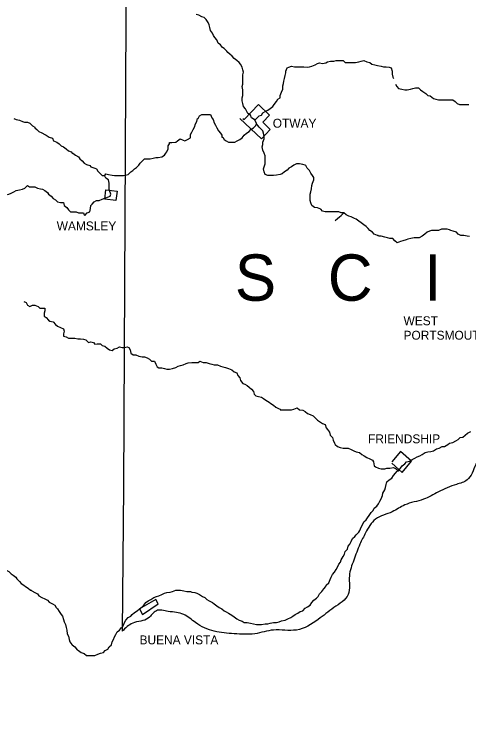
# Model space of a CAD drawing. Extents: x 0 to 34, y 0 to 22.
# Drawn here: x 4.856 to 5.85, y 15.724 to 17.302 of the extents above; entities that cross this region are included whole.
import ezdxf

# ---------------------------------------------------------------- set-up
doc = ezdxf.new("R2010")
doc.units = 0
doc.layers.add('Default', color=7, linetype='Continuous')
doc.layers.add('TR_Turning_Path1', color=7, linetype='Continuous')

msp = doc.modelspace()

# ---------------------------------------------------------------- linework, layer by layer
at = {"layer": 'Default'}
for points in [[(5.0969, 17.734), (5.1009, 17.4668), (5.0996, 17.2922), (5.0955, 16.4197), (5.0941, 16.2656), (5.0914, 15.9506)], [(5.3232, 17.2186), (5.3205, 17.2213), (5.315, 17.2268), (5.3109, 17.2295), (5.3068, 17.235), (5.3014, 17.2391), (5.2986, 17.2459), (5.2946, 17.2513), (5.2918, 17.2554), (5.2891, 17.2609), (5.285, 17.2663), (5.2836, 17.2732), (5.2823, 17.2786), (5.2796, 17.2841), (5.2755, 17.2909), (5.2714, 17.295), (5.2659, 17.2963), (5.2591, 17.3004), (5.2536, 17.3018)], [(5.3818, 17.07), (5.3818, 17.0714), (5.3804, 17.0714), (5.375, 17.0755), (5.3723, 17.0809), (5.3668, 17.085), (5.3641, 17.0905), (5.3614, 17.0946), (5.3573, 17.1), (5.3559, 17.1068), (5.3545, 17.1123), (5.3545, 17.1191), (5.3559, 17.1245), (5.3559, 17.1314), (5.3559, 17.1368), (5.3545, 17.1436), (5.3559, 17.1491), (5.3559, 17.1559), (5.3559, 17.1614), (5.3559, 17.1695), (5.3573, 17.175), (5.3559, 17.1804), (5.3545, 17.1859), (5.3505, 17.1927), (5.3477, 17.1968), (5.3423, 17.2009), (5.3368, 17.205), (5.3327, 17.2104), (5.3273, 17.2145), (5.3232, 17.2186)], [(5.45, 17.1777), (5.4527, 17.1845), (5.4568, 17.1859), (5.4623, 17.1886), (5.4691, 17.1873), (5.4759, 17.1873), (5.4827, 17.1873), (5.4895, 17.1873), (5.4963, 17.1859), (5.5018, 17.1873), (5.5072, 17.1886), (5.5141, 17.1914), (5.5195, 17.1941), (5.5236, 17.1954), (5.5304, 17.1941), (5.5372, 17.1954), (5.5413, 17.1982), (5.5481, 17.1995), (5.555, 17.1995), (5.5604, 17.2009), (5.5686, 17.2009), (5.5754, 17.2009), (5.5795, 17.1968), (5.5863, 17.1968), (5.5877, 17.1968), (5.5904, 17.1968)], [(5.5904, 17.1968), (5.5959, 17.1968), (5.6027, 17.1968), (5.6095, 17.1982), (5.615, 17.1995), (5.6204, 17.2009), (5.6272, 17.1982), (5.634, 17.1968), (5.6381, 17.1927), (5.645, 17.1914), (5.6504, 17.19), (5.6586, 17.1886), (5.664, 17.1873), (5.6695, 17.1873), (5.6763, 17.1859), (5.6804, 17.1845), (5.6831, 17.1777), (5.6831, 17.1709), (5.6845, 17.1641), (5.6859, 17.1614), (5.6859, 17.1614)], [(5.3818, 17.07), (5.3859, 17.0741), (5.3914, 17.0796), (5.3968, 17.0809), (5.3995, 17.0864), (5.405, 17.0891), (5.4104, 17.0918), (5.4159, 17.0959), (5.4213, 17.1), (5.4241, 17.1041), (5.4295, 17.1109), (5.4323, 17.1164), (5.4377, 17.1191), (5.4377, 17.1245), (5.4404, 17.1314), (5.4432, 17.1382), (5.4432, 17.145), (5.4445, 17.1505), (5.4459, 17.1559), (5.4473, 17.1614), (5.4486, 17.1682), (5.45, 17.1736), (5.45, 17.1777), (5.45, 17.1777)], [(5.6899, 17.1491), (5.6927, 17.1436), (5.6968, 17.1395), (5.7036, 17.1382), (5.7104, 17.1368), (5.7158, 17.1368), (5.7227, 17.1382), (5.7281, 17.1395), (5.7336, 17.1409), (5.7404, 17.1409), (5.7445, 17.1368), (5.7499, 17.1327), (5.7568, 17.1286), (5.7608, 17.1245), (5.7663, 17.1232), (5.7731, 17.1177), (5.7786, 17.1164), (5.784, 17.115), (5.7908, 17.115), (5.7977, 17.115), (5.8031, 17.115), (5.8086, 17.115), (5.8154, 17.115), (5.8208, 17.1109), (5.8249, 17.1068), (5.8304, 17.1041), (5.8372, 17.1041)], [(5.3559, 17.0741), (5.3586, 17.0714), (5.39, 17.1041), (5.4145, 17.0809), (5.3995, 17.0659), (5.4159, 17.0496), (5.3968, 17.0291), (5.3491, 17.0741)], [(5.8372, 17.1041), (5.8426, 17.1041), (5.8508, 17.1041)], [(4.8542, 17.0741), (4.8596, 17.0714), (4.8664, 17.07), (4.8733, 17.0673), (4.8773, 17.0659), (4.8842, 17.0659), (4.8896, 17.0632), (4.8951, 17.0577), (4.9005, 17.055), (4.9005, 17.0536)], [(5.195, 17.0209), (5.2005, 17.0209), (5.2087, 17.0223), (5.2127, 17.025), (5.2182, 17.0291), (5.225, 17.0264), (5.2291, 17.025), (5.2346, 17.0277), (5.2414, 17.0318), (5.2414, 17.0387), (5.2441, 17.0441), (5.2468, 17.0496), (5.2496, 17.055), (5.2523, 17.0618), (5.255, 17.0673), (5.2564, 17.0741), (5.2577, 17.0741)], [(5.2577, 17.0741), (5.2605, 17.0796), (5.2659, 17.0823), (5.2714, 17.0823), (5.2768, 17.0823), (5.285, 17.0823), (5.2877, 17.0755), (5.2905, 17.0714), (5.2932, 17.0646), (5.2959, 17.0591), (5.2986, 17.0536), (5.3027, 17.0468), (5.3068, 17.0414), (5.3095, 17.0373), (5.3095, 17.0332), (5.3123, 17.0332)], [(5.3859, 17.0618), (5.3859, 17.0632), (5.3818, 17.07)], [(5.3859, 17.0618), (5.3859, 17.0632), (5.3818, 17.07)], [(4.9005, 17.0536), (4.9046, 17.0496), (4.9087, 17.0455), (4.9155, 17.0427), (4.9223, 17.0387), (4.9251, 17.0373), (4.9319, 17.0332), (4.9387, 17.0305), (4.9414, 17.025), (4.9482, 17.0223), (4.9537, 17.0182), (4.9578, 17.0141), (4.9632, 17.0114), (4.9687, 17.0073), (4.9741, 17.0032), (4.9796, 17.0005), (4.9823, 16.9977), (4.9837, 16.9977)], [(5.3123, 17.0332), (5.315, 17.0277), (5.3191, 17.025), (5.3245, 17.0223), (5.3314, 17.0223), (5.3382, 17.0223), (5.3436, 17.025), (5.3491, 17.0277), (5.3545, 17.0318), (5.3586, 17.0373), (5.3641, 17.0414), (5.3695, 17.0455), (5.3736, 17.0496), (5.3791, 17.0536), (5.3832, 17.0577), (5.3859, 17.0618)], [(5.4936, 16.9705), (5.4936, 16.9705), (5.4922, 16.9718), (5.4922, 16.9718), (5.4868, 16.9732), (5.48, 16.9746), (5.4732, 16.9746), (5.4677, 16.9718), (5.4623, 16.9678), (5.4568, 16.965), (5.4527, 16.9609), (5.4473, 16.9568), (5.4418, 16.9528), (5.4377, 16.9514), (5.4295, 16.95), (5.4227, 16.9487), (5.4173, 16.9487), (5.4104, 16.9487), (5.405, 16.9514), (5.4023, 16.9568), (5.4009, 16.9637), (5.4023, 16.9678), (5.405, 16.9746), (5.405, 16.98), (5.405, 16.9855), (5.405, 16.9923), (5.4023, 16.9977), (5.3995, 17.0046), (5.3982, 17.0114), (5.3995, 17.0168), (5.3995, 17.0223), (5.4023, 17.0291), (5.4023, 17.0346), (5.4009, 17.0414), (5.3995, 17.0468), (5.3954, 17.0509), (5.3914, 17.055), (5.3859, 17.0618)], [(5.0982, 16.95), (5.105, 16.9514), (5.1105, 16.9568), (5.1146, 16.9596), (5.1187, 16.9637), (5.1228, 16.9664), (5.1282, 16.9718), (5.1309, 16.9759), (5.1364, 16.9814), (5.1405, 16.9855), (5.1459, 16.9855), (5.1528, 16.9855), (5.1596, 16.9868), (5.165, 16.9882), (5.1705, 16.9882), (5.1787, 16.9896), (5.1841, 16.9937), (5.1868, 16.9977), (5.1896, 17.0005), (5.1923, 17.0073), (5.1923, 17.0141), (5.195, 17.0182), (5.195, 17.0209), (5.195, 17.0209)], [(4.9837, 16.9977), (4.9891, 16.9937), (4.996, 16.9896), (4.9987, 16.9855), (5.0041, 16.9814), (5.0082, 16.9759), (5.0137, 16.9732), (5.0205, 16.9705), (5.0232, 16.9678), (5.0314, 16.965), (5.0355, 16.9637), (5.0382, 16.9582), (5.0437, 16.9528), (5.0478, 16.9487), (5.0532, 16.9487)], [(5.5468, 16.8696), (5.5454, 16.8696), (5.5427, 16.8696), (5.5359, 16.8696), (5.5304, 16.8709), (5.5263, 16.875), (5.5195, 16.8778), (5.5127, 16.8791), (5.5072, 16.8832), (5.5045, 16.8887), (5.5032, 16.8941), (5.5032, 16.9009), (5.5032, 16.9078), (5.5045, 16.9132), (5.5059, 16.92), (5.5072, 16.9269), (5.5086, 16.9323), (5.5113, 16.9391), (5.5113, 16.9446), (5.5086, 16.9487), (5.5045, 16.9541), (5.5018, 16.9596), (5.4963, 16.965), (5.4936, 16.9705)], [(5.0096, 16.8614), (5.0151, 16.8669), (5.0205, 16.8696), (5.0219, 16.8764), (5.0232, 16.8832), (5.026, 16.8859), (5.03, 16.8914), (5.0355, 16.8941), (5.041, 16.8941), (5.0478, 16.8969), (5.0532, 16.8996), (5.0614, 16.9023), (5.0655, 16.9037), (5.0669, 16.9078), (5.0641, 16.9159), (5.0628, 16.92), (5.0628, 16.9269), (5.0628, 16.9323), (5.0614, 16.9391), (5.056, 16.9432), (5.0532, 16.9473), (5.0532, 16.9487), (5.0532, 16.9487)], [(5.0532, 16.9487), (5.056, 16.9528), (5.0614, 16.9514), (5.0696, 16.95), (5.075, 16.9487), (5.0805, 16.9487), (5.0873, 16.9487), (5.0941, 16.9487), (5.0982, 16.95), (5.0982, 16.95)], [(4.8187, 16.8996), (4.8242, 16.9023), (4.831, 16.9037), (4.8364, 16.9064), (4.8433, 16.9078), (4.8487, 16.9105), (4.8542, 16.9132), (4.8596, 16.9159), (4.8664, 16.9173), (4.8733, 16.9187), (4.8787, 16.9214), (4.8842, 16.9269), (4.8883, 16.9241), (4.8896, 16.9241)], [(4.8896, 16.9241), (4.8937, 16.9241), (4.9005, 16.9241), (4.906, 16.9214), (4.9128, 16.92), (4.9169, 16.9187), (4.9223, 16.9159), (4.9278, 16.9119), (4.9305, 16.9078), (4.9305, 16.9078)], [(5.056, 16.9173), (5.0805, 16.9146), (5.0778, 16.8941), (5.0532, 16.8969), (5.056, 16.9173)], [(4.9305, 16.9078), (4.936, 16.9037), (4.9401, 16.8982), (4.9455, 16.8955), (4.9496, 16.8914), (4.9564, 16.89), (4.9632, 16.89), (4.9646, 16.8832), (4.9701, 16.8791), (4.9741, 16.8737), (4.9782, 16.8696), (4.9823, 16.8696), (4.9905, 16.8696), (4.996, 16.8669), (5.0014, 16.8669), (5.0069, 16.8669), (5.0082, 16.8628), (5.0096, 16.8614)], [(5.5768, 16.8669), (5.5713, 16.8669), (5.5659, 16.8696), (5.5604, 16.8696), (5.5522, 16.8696), (5.5468, 16.8696)], [(5.5577, 16.8505), (5.5631, 16.8546), (5.5672, 16.8587), (5.5713, 16.8614), (5.5754, 16.8655), (5.5768, 16.8669)], [(5.6531, 16.8164), (5.6518, 16.8178), (5.6504, 16.8178), (5.6436, 16.8205), (5.6395, 16.8246), (5.634, 16.8287), (5.63, 16.8328), (5.6259, 16.8369), (5.6204, 16.841), (5.615, 16.845), (5.6095, 16.8491), (5.604, 16.8532), (5.6, 16.8546), (5.5931, 16.8587), (5.5877, 16.86), (5.5822, 16.8628), (5.5768, 16.8669)], [(5.8113, 16.8287), (5.8113, 16.8287), (5.8086, 16.83), (5.8031, 16.8314), (5.7963, 16.8314), (5.7908, 16.8314), (5.784, 16.8287), (5.7758, 16.8287), (5.769, 16.8287), (5.7649, 16.8273), (5.7595, 16.8246), (5.754, 16.8205), (5.7486, 16.8164), (5.7418, 16.8123), (5.7363, 16.8123), (5.7308, 16.8123), (5.724, 16.811), (5.7172, 16.8096), (5.7131, 16.8082), (5.7063, 16.8055), (5.7009, 16.8041), (5.694, 16.8014), (5.6886, 16.8055), (5.6845, 16.811), (5.6777, 16.811), (5.6722, 16.8123), (5.6668, 16.8137), (5.6586, 16.8164), (5.6531, 16.8164)], [(5.8522, 16.815), (5.8467, 16.8164), (5.8399, 16.8178), (5.8331, 16.8178), (5.8276, 16.8205), (5.8236, 16.8246), (5.8167, 16.8273), (5.8113, 16.8287)], [(4.876, 16.6733), (4.8814, 16.6705), (4.8842, 16.6651), (4.8896, 16.6623), (4.8951, 16.6651), (4.9005, 16.6651), (4.9073, 16.6623), (4.9114, 16.6583), (4.9169, 16.6583), (4.9223, 16.6583), (4.9223, 16.6528), (4.921, 16.6473), (4.921, 16.6419), (4.921, 16.6405)], [(4.921, 16.6405), (4.9251, 16.6378), (4.9305, 16.6324), (4.9332, 16.6296), (4.9401, 16.6283), (4.9455, 16.6228), (4.9496, 16.6187), (4.9564, 16.616), (4.9632, 16.6133), (4.9646, 16.6078), (4.9632, 16.6024), (4.9632, 16.5969), (4.9687, 16.5955), (4.9687, 16.5955)], [(4.9687, 16.5955), (4.9741, 16.5928), (4.981, 16.5928), (4.9878, 16.5928), (4.9946, 16.5914), (5.0001, 16.5914), (5.0069, 16.5901), (5.0123, 16.5887), (5.0178, 16.5833), (5.0232, 16.5846), (5.0287, 16.5833), (5.0314, 16.5792), (5.0369, 16.5805), (5.0382, 16.5805)], [(5.0382, 16.5805), (5.0437, 16.5805), (5.0478, 16.5765), (5.0532, 16.5751), (5.0587, 16.571), (5.0641, 16.5669), (5.0696, 16.5655), (5.0737, 16.5696), (5.0805, 16.571), (5.0859, 16.5737), (5.0914, 16.5724), (5.0941, 16.5724), (5.0969, 16.5724)], [(5.0969, 16.5724), (5.1023, 16.5737), (5.1064, 16.5724), (5.1091, 16.5669), (5.1105, 16.5601), (5.1159, 16.556), (5.1214, 16.556), (5.1282, 16.5533), (5.135, 16.5519), (5.1405, 16.5519), (5.1459, 16.5492), (5.1514, 16.5465), (5.1555, 16.5424), (5.1623, 16.5424), (5.165, 16.5355), (5.1678, 16.5301), (5.1718, 16.5274), (5.1787, 16.5274), (5.1841, 16.526), (5.1841, 16.526)], [(5.1841, 16.526), (5.1896, 16.5246), (5.195, 16.5246), (5.2018, 16.526), (5.2087, 16.5287), (5.2141, 16.5315), (5.2196, 16.5328), (5.225, 16.5342), (5.2318, 16.5369), (5.2359, 16.5383), (5.2441, 16.5396), (5.2509, 16.5396), (5.2577, 16.5396), (5.2618, 16.5424), (5.2686, 16.5396), (5.2755, 16.5396), (5.2823, 16.5369), (5.2877, 16.5355), (5.2932, 16.5342), (5.3, 16.5342), (5.3068, 16.5315), (5.3123, 16.5301), (5.3177, 16.5287), (5.3245, 16.526), (5.3314, 16.5233), (5.3314, 16.5233), (5.3314, 16.5233)], [(5.3314, 16.5233), (5.3368, 16.5192), (5.3423, 16.5165), (5.345, 16.511), (5.3491, 16.5056), (5.3505, 16.5001), (5.3559, 16.4933), (5.36, 16.4919), (5.3654, 16.4892), (5.3695, 16.4851), (5.375, 16.481), (5.3791, 16.4756), (5.3804, 16.4701), (5.3845, 16.466), (5.39, 16.4647), (5.3968, 16.4633), (5.4009, 16.4606), (5.4064, 16.4565), (5.4132, 16.4524), (5.4173, 16.4497), (5.4227, 16.4456), (5.4282, 16.4415), (5.4336, 16.4387), (5.4377, 16.4374), (5.4377, 16.436)], [(5.4377, 16.436), (5.4432, 16.436), (5.45, 16.436), (5.4554, 16.436), (5.4623, 16.436), (5.4677, 16.4374), (5.4745, 16.4401), (5.48, 16.436), (5.4868, 16.4347), (5.4922, 16.4319), (5.4977, 16.4278), (5.5032, 16.4251), (5.51, 16.4224), (5.5141, 16.4183), (5.5195, 16.4128), (5.5236, 16.4101), (5.5304, 16.406), (5.5359, 16.4033), (5.5386, 16.3965), (5.5413, 16.3924), (5.5454, 16.3869), (5.5468, 16.3801), (5.5522, 16.3747), (5.5536, 16.3692), (5.5563, 16.3624), (5.5577, 16.3597)], [(5.8086, 16.3624), (5.8154, 16.3638), (5.8222, 16.3678), (5.8276, 16.3706), (5.8317, 16.3747), (5.8372, 16.376), (5.8426, 16.3801), (5.8481, 16.3842), (5.8549, 16.3883)], [(5.5577, 16.3597), (5.5631, 16.3556), (5.5686, 16.3528), (5.5754, 16.3515), (5.5809, 16.3515), (5.5863, 16.3515), (5.5931, 16.3488), (5.5986, 16.346), (5.604, 16.3433), (5.6109, 16.3419), (5.6163, 16.3379), (5.6218, 16.3351), (5.6272, 16.331), (5.634, 16.3283), (5.6395, 16.3256), (5.6422, 16.3215), (5.6436, 16.3133), (5.6463, 16.3106), (5.6531, 16.3079), (5.6586, 16.3065), (5.6668, 16.3065), (5.6709, 16.3079), (5.6777, 16.3079), (5.6859, 16.3092), (5.6913, 16.3065), (5.6968, 16.3024)], [(5.6968, 16.3024), (5.7009, 16.3079), (5.7049, 16.3133), (5.7104, 16.3174), (5.7145, 16.3215), (5.7213, 16.3229), (5.7268, 16.3269), (5.7322, 16.3297), (5.7377, 16.3324), (5.7431, 16.3351), (5.7486, 16.3379), (5.7554, 16.3419), (5.7608, 16.3433), (5.7677, 16.3447), (5.7731, 16.346), (5.7799, 16.3501), (5.7854, 16.3515), (5.7922, 16.3556), (5.7977, 16.3556), (5.8045, 16.3597), (5.8086, 16.3624), (5.8086, 16.3624)], [(5.6818, 16.3188), (5.7049, 16.2983), (5.7254, 16.3229), (5.7009, 16.3447), (5.6818, 16.3215)], [(5.6122, 16.1715), (5.615, 16.1783), (5.6177, 16.1838), (5.6204, 16.1906), (5.6259, 16.1947), (5.6286, 16.1988), (5.6327, 16.2042), (5.6368, 16.2111), (5.6409, 16.2151), (5.6436, 16.2206), (5.649, 16.2247), (5.6531, 16.2301), (5.6559, 16.2356), (5.6586, 16.241), (5.6613, 16.2479), (5.6627, 16.2533), (5.6668, 16.2601), (5.6681, 16.2656), (5.6695, 16.2724), (5.6709, 16.2779), (5.6763, 16.282), (5.6818, 16.286), (5.6859, 16.2915), (5.6899, 16.2969), (5.694, 16.301), (5.6968, 16.3024), (5.6968, 16.3024)], [(5.5441, 16.057), (5.5468, 16.0638), (5.5495, 16.0693), (5.5522, 16.0747), (5.5563, 16.0802), (5.5604, 16.0856), (5.5631, 16.0911), (5.5659, 16.0979), (5.57, 16.102), (5.5713, 16.1074), (5.5754, 16.1143), (5.5781, 16.1197), (5.5795, 16.1252), (5.585, 16.1306), (5.5863, 16.1374), (5.5904, 16.1415), (5.5931, 16.147), (5.5959, 16.1538), (5.6013, 16.1579), (5.604, 16.162), (5.6095, 16.1674), (5.6122, 16.1715), (5.6122, 16.1715)], [(4.8105, 16.1129), (4.8146, 16.1074), (4.8187, 16.102), (4.8242, 16.0979), (4.8269, 16.0924), (4.8337, 16.0883), (4.8378, 16.0843), (4.8433, 16.0815), (4.8487, 16.0761), (4.8528, 16.0733), (4.8583, 16.0693), (4.861, 16.0652), (4.8664, 16.0597), (4.8705, 16.0556), (4.876, 16.0515), (4.8801, 16.0488), (4.8855, 16.0447), (4.891, 16.0406), (4.8923, 16.0406), (4.8937, 16.0393)], [(5.2441, 16.0365), (5.2509, 16.0352), (5.255, 16.0338), (5.2605, 16.0311), (5.2673, 16.027), (5.2727, 16.0243), (5.2768, 16.0202), (5.2823, 16.0174), (5.2891, 16.0134), (5.2932, 16.0106), (5.2986, 16.0065), (5.3041, 16.0025), (5.3095, 15.9997), (5.315, 15.9956), (5.3191, 15.9929), (5.3245, 15.9902), (5.3314, 15.9861), (5.3368, 15.982), (5.3423, 15.9779), (5.3477, 15.9752), (5.3545, 15.9725), (5.3586, 15.9697), (5.3654, 15.9697), (5.3723, 15.9684), (5.3791, 15.967), (5.3859, 15.9656), (5.3914, 15.9656), (5.3968, 15.9656), (5.405, 15.967), (5.4104, 15.967), (5.4159, 15.9684), (5.4227, 15.9697), (5.4295, 15.9697), (5.435, 15.9711), (5.4404, 15.9738), (5.4486, 15.9752), (5.4541, 15.9779), (5.4609, 15.9806), (5.465, 15.9834), (5.4704, 15.9875), (5.4759, 15.9902), (5.4813, 15.9943), (5.4868, 15.9956), (5.4922, 16.0011), (5.4977, 16.0038), (5.5032, 16.0079), (5.5072, 16.0134), (5.5113, 16.0188), (5.5168, 16.0229), (5.5209, 16.027), (5.5236, 16.0324), (5.5291, 16.0379), (5.5331, 16.0434), (5.5372, 16.0488), (5.5386, 16.0515), (5.5441, 16.057), (5.5441, 16.057), (5.5441, 16.057)], [(4.8937, 16.0393), (4.9005, 16.0352), (4.906, 16.0324), (4.9087, 16.0284), (4.9155, 16.0243), (4.9223, 16.0215), (4.9278, 16.0188), (4.9319, 16.0147), (4.9387, 16.0106), (4.9442, 16.0079), (4.9469, 16.0025), (4.9496, 15.9997), (4.9537, 15.9943), (4.9578, 15.9875), (4.9605, 15.9834), (4.9632, 15.9765), (4.9646, 15.9711), (4.9673, 15.9656), (4.9687, 15.9588), (4.9701, 15.9534), (4.9714, 15.9452), (4.9741, 15.9397), (4.9755, 15.9329), (4.9769, 15.9275), (4.981, 15.922), (4.9823, 15.9206), (4.9823, 15.9206)], [(5.0914, 15.9588), (5.0941, 15.9643), (5.0969, 15.9697), (5.0996, 15.9752), (5.105, 15.9806), (5.1105, 15.9834), (5.1132, 15.9875), (5.1187, 15.9915), (5.1241, 15.9956), (5.1296, 15.9997), (5.135, 16.0038), (5.1391, 16.0079), (5.1432, 16.0134), (5.1487, 16.0174), (5.1541, 16.0202), (5.1609, 16.0243), (5.1664, 16.027), (5.1718, 16.0284), (5.1787, 16.0311), (5.1841, 16.0338), (5.1896, 16.0352), (5.1964, 16.0365), (5.2018, 16.0379), (5.2087, 16.0406), (5.2155, 16.0406), (5.2196, 16.0406), (5.2264, 16.0393), (5.2332, 16.0379), (5.2414, 16.0379), (5.2441, 16.0365)], [(5.1296, 15.9997), (5.1364, 15.9875), (5.1705, 16.0106), (5.165, 16.0202), (5.1296, 15.9997)], [(4.9823, 15.9206), (4.9878, 15.9166), (4.9932, 15.9097), (4.996, 15.9084), (5.0014, 15.9043), (5.0082, 15.9016), (5.0137, 15.8975), (5.0205, 15.8975), (5.026, 15.8975), (5.0314, 15.8975), (5.0382, 15.9002), (5.0437, 15.9029), (5.0505, 15.9043), (5.0546, 15.9084), (5.06, 15.9111), (5.0628, 15.9166), (5.0682, 15.9206), (5.0696, 15.9275), (5.0723, 15.9329), (5.075, 15.9384), (5.0778, 15.9438), (5.0805, 15.9493), (5.0859, 15.9534), (5.09, 15.9588), (5.0914, 15.9588)]]:
    msp.add_lwpolyline(points, dxfattribs=at)
msp.add_spline([(6.6948, 15.7243), (6.6648, 15.7434), (6.6402, 15.7625), (6.6089, 15.787), (6.5884, 15.8238), (6.5748, 15.8593), (6.5625, 15.8907), (6.553, 15.937), (6.5475, 15.9765), (6.5475, 16.0188), (6.5475, 16.057), (6.5448, 16.1088), (6.5312, 16.1497), (6.5203, 16.1838), (6.5039, 16.2097), (6.4875, 16.2288), (6.4794, 16.256), (6.4794, 16.2983), (6.493, 16.3338), (6.5025, 16.376), (6.5025, 16.4197), (6.4957, 16.4619), (6.493, 16.5028), (6.4766, 16.5328), (6.4589, 16.5492), (6.4316, 16.5642), (6.4153, 16.5669), (6.3894, 16.5587), (6.3757, 16.556), (6.3403, 16.5465), (6.3035, 16.5383), (6.2694, 16.5219), (6.2421, 16.5028), (6.2162, 16.4865), (6.1849, 16.4687), (6.159, 16.4537), (6.1399, 16.4428), (6.1167, 16.4347), (6.0812, 16.436), (6.0472, 16.4428), (6.0131, 16.4456), (5.9749, 16.4524), (5.949, 16.4347), (5.9258, 16.4169), (5.9067, 16.376), (5.889, 16.3515), (5.8658, 16.316), (5.8467, 16.282), (5.8236, 16.2724), (5.784, 16.256), (5.7513, 16.2397), (5.7104, 16.2274), (5.6831, 16.2124), (5.6463, 16.1961), (5.6245, 16.1661), (5.6122, 16.1415), (5.5986, 16.1061), (5.5891, 16.072), (5.5863, 16.0311), (5.555, 16.0025), (5.5209, 15.9765), (5.4732, 15.9534), (5.4227, 15.9534), (5.3818, 15.9452), (5.3368, 15.9452), (5.2932, 15.9506), (5.2523, 15.9697), (5.2264, 15.9875), (5.1923, 15.9943), (5.1664, 15.9956), (5.1487, 15.9793), (5.1146, 15.9684), (5.0914, 15.9506)], degree=3, dxfattribs=at)

# ---------------------------------------------------------------- texts
for s, height, p in [('OTWAY', 0.0195, (5.4213, 17.0536)), ('WAMSLEY', 0.0195, (4.9482, 16.8287)), ('WEST', 0.0195, (5.7077, 16.621)), ('PORTSMOUTH', 0.0195, (5.7077, 16.5893)), ('FRIENDSHIP', 0.0195, (5.63, 16.3624)), ('BUENA VISTA', 0.019502, (5.1296, 15.922))]:
    msp.add_text(s, height=height, dxfattribs=at).set_placement(p)
at = {"layer": 'TR_Turning_Path1'}
msp.add_text('S   C   I   O   T   O', height=0.101489, dxfattribs=at).set_placement((5.3382, 16.6746))

doc.saveas('drawing.dxf')
